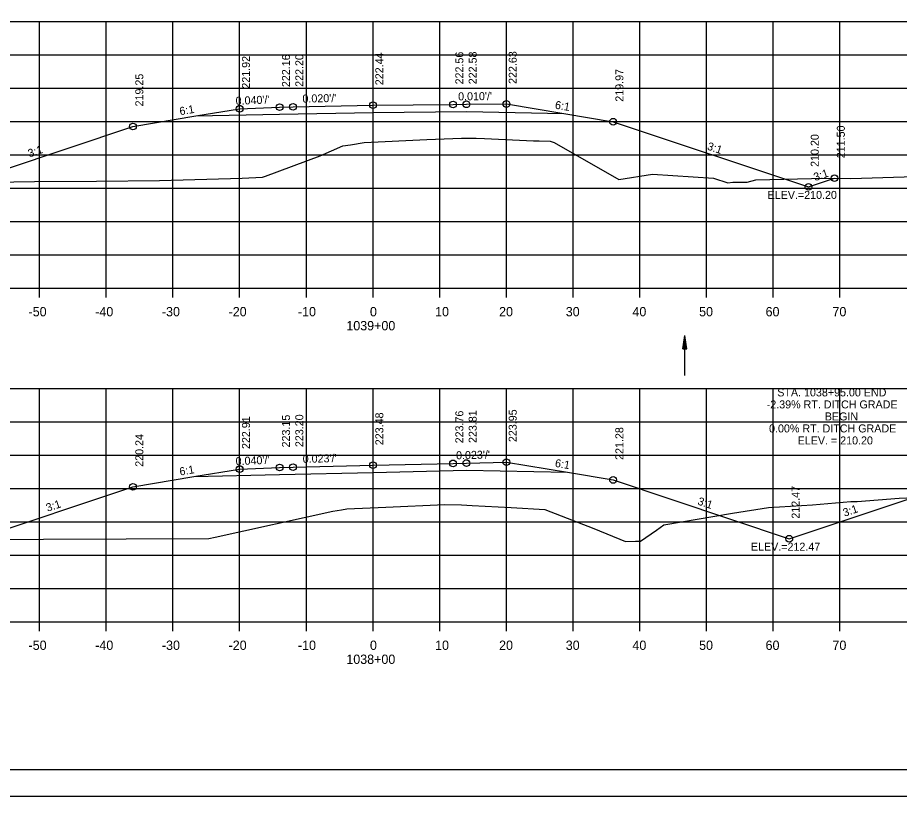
# Model space of a CAD drawing. Extents: x 1386544 to 1388153, y 379785 to 390999.
# Drawn here: x 1387306.4 to 1387438.6, y 386518.8 to 386635.6 of the extents above; entities that cross this region are included whole.
import ezdxf

# ---------------------------------------------------------------- set-up
doc = ezdxf.new("R2010")
doc.units = 0
for name, color, linetype in [('R_Alt Surface', 7, 'Continuous'), ('R_Axis', 7, 'Continuous'), ('R_Axis Annot', 7, 'Continuous'), ('R_Border', 7, 'Continuous'), ('R_Exist Surface', 7, 'Continuous'), ('R_Fin Surface', 7, 'Continuous'), ('R_Grid', 7, 'Continuous'), ('R_No Plot', 7, 'Continuous'), ('R_Water', 7, 'Continuous'), ('R_Xsect Elev', 7, 'Continuous'), ('R_Xsect Slope', 7, 'Continuous')]:
    doc.layers.add(name, color=color, linetype=linetype)

msp = doc.modelspace()

# ---------------------------------------------------------------- linework, layer by layer
at = {"layer": 'R_Alt Surface'}
for points in [[(1387333.1, 386620.82), (1387345.67, 386621.07), (1387359.67, 386621.35), (1387373.67, 386621.48), (1387388.27, 386621.19)], [(1387332.8, 386566.76), (1387345.67, 386567.06), (1387359.67, 386567.39), (1387373.67, 386567.72), (1387388.83, 386567.41)]]:
    msp.add_lwpolyline(points, dxfattribs=at)
at = {"layer": 'R_Axis'}
for p, q in [((1387209.67, 386594.99), (1387509.67, 386594.99)), ((1387309.67, 386593.59), (1387309.67, 386594.99)), ((1387319.67, 386593.59), (1387319.67, 386594.99)), ((1387329.67, 386593.59), (1387329.67, 386594.99)), ((1387339.67, 386593.59), (1387339.67, 386594.99)), ((1387349.67, 386593.59), (1387349.67, 386594.99)), ((1387359.67, 386593.59), (1387359.67, 386594.99)), ((1387369.67, 386593.59), (1387369.67, 386594.99)), ((1387379.67, 386593.59), (1387379.67, 386594.99)), ((1387389.67, 386593.59), (1387389.67, 386594.99)), ((1387399.67, 386593.59), (1387399.67, 386594.99)), ((1387409.67, 386593.59), (1387409.67, 386594.99)), ((1387419.67, 386593.59), (1387419.67, 386594.99)), ((1387429.67, 386593.59), (1387429.67, 386594.99)), ((1387209.67, 386544.99), (1387509.67, 386544.99)), ((1387309.67, 386543.59), (1387309.67, 386544.99)), ((1387319.67, 386543.59), (1387319.67, 386544.99)), ((1387329.67, 386543.59), (1387329.67, 386544.99)), ((1387339.67, 386543.59), (1387339.67, 386544.99)), ((1387349.67, 386543.59), (1387349.67, 386544.99)), ((1387359.67, 386543.59), (1387359.67, 386544.99)), ((1387369.67, 386543.59), (1387369.67, 386544.99)), ((1387379.67, 386543.59), (1387379.67, 386544.99)), ((1387389.67, 386543.59), (1387389.67, 386544.99)), ((1387399.67, 386543.59), (1387399.67, 386544.99)), ((1387409.67, 386543.59), (1387409.67, 386544.99)), ((1387419.67, 386543.59), (1387419.67, 386544.99)), ((1387429.67, 386543.59), (1387429.67, 386544.99))]:
    msp.add_line(p, q, dxfattribs=at)
at = {"layer": 'R_Border'}
msp.add_line((1387517.86, 386522.82), (1387201.68, 386522.82), dxfattribs=at)
at = {"layer": 'R_Exist Surface'}
for points in [[(1387299.61, 386610.85), (1387308.88, 386611.01), (1387318.2, 386611.03), (1387327.63, 386611.13), (1387340.04, 386611.52), (1387343.11, 386611.65), (1387343.55, 386611.78), (1387351.76, 386614.87), (1387355.12, 386616.35), (1387356.28, 386616.51), (1387358.33, 386616.87), (1387367.76, 386617.32), (1387372.94, 386617.52), (1387375.15, 386617.49), (1387376.41, 386617.44), (1387383.74, 386617.12), (1387384.57, 386617.11), (1387386.26, 386617.07), (1387386.83, 386616.84), (1387396.53, 386611.28), (1387401.61, 386612.1), (1387410.73, 386611.48), (1387412.87, 386610.82), (1387413.66, 386610.92), (1387415.79, 386610.9), (1387417.07, 386611.23), (1387427.53, 386611.51), (1387431.33, 386611.47), (1387442.53, 386611.8)], [(1387297.79, 386557.32), (1387335.06, 386557.49), (1387336.02, 386557.69), (1387353.63, 386561.57), (1387354.92, 386561.78), (1387355.72, 386561.96), (1387361.59, 386562.18), (1387370.46, 386562.59), (1387372.96, 386562.53), (1387374.56, 386562.46), (1387380.39, 386562.12), (1387385.43, 386561.82), (1387392.77, 386558.97), (1387397.53, 386557.05), (1387399.06, 386557.07), (1387399.79, 386557.07), (1387402.19, 386558.72), (1387403.3, 386559.53), (1387413.58, 386561.28), (1387418.97, 386562.15), (1387425.57, 386562.54), (1387431.33, 386563.06), (1387432.3, 386563.05), (1387438.58, 386563.52), (1387453.49, 386564.18)]]:
    msp.add_lwpolyline(points, dxfattribs=at)
at = {"layer": 'R_Fin Surface'}
for points in [[(1387290.52, 386610.85), (1387294.49, 386609.52), (1387323.67, 386619.25), (1387333.1, 386620.82), (1387339.67, 386621.91), (1387345.67, 386622.15), (1387347.67, 386622.19), (1387359.67, 386622.43), (1387371.67, 386622.55), (1387373.67, 386622.57), (1387379.67, 386622.62), (1387388.27, 386621.19), (1387395.67, 386619.96), (1387424.97, 386610.19), (1387428.88, 386611.49)], [(1387299.95, 386557.33), (1387323.67, 386565.24), (1387332.8, 386566.76), (1387339.67, 386567.9), (1387345.67, 386568.14), (1387347.67, 386568.19), (1387359.67, 386568.47), (1387371.67, 386568.75), (1387373.67, 386568.8), (1387379.67, 386568.94), (1387388.83, 386567.41), (1387395.67, 386566.27), (1387422.1, 386557.46), (1387440.54, 386563.61)]]:
    msp.add_lwpolyline(points, dxfattribs=at)
at = {"layer": 'R_Grid'}
for p, q in [((1387209.67, 386634.99), (1387509.67, 386634.99)), ((1387309.67, 386594.99), (1387309.67, 386634.99)), ((1387319.67, 386594.99), (1387319.67, 386634.99)), ((1387329.67, 386594.99), (1387329.67, 386634.99)), ((1387339.67, 386594.99), (1387339.67, 386634.99)), ((1387349.67, 386594.99), (1387349.67, 386634.99)), ((1387359.67, 386594.99), (1387359.67, 386634.99)), ((1387369.67, 386594.99), (1387369.67, 386634.99)), ((1387379.67, 386594.99), (1387379.67, 386634.99)), ((1387389.67, 386594.99), (1387389.67, 386634.99)), ((1387399.67, 386594.99), (1387399.67, 386634.99)), ((1387409.67, 386594.99), (1387409.67, 386634.99)), ((1387419.67, 386594.99), (1387419.67, 386634.99)), ((1387429.67, 386594.99), (1387429.67, 386634.99)), ((1387209.67, 386629.99), (1387509.67, 386629.99)), ((1387209.67, 386624.99), (1387509.67, 386624.99)), ((1387209.67, 386619.99), (1387509.67, 386619.99)), ((1387209.67, 386614.99), (1387509.67, 386614.99)), ((1387209.67, 386609.99), (1387509.67, 386609.99)), ((1387209.67, 386604.99), (1387509.67, 386604.99)), ((1387209.67, 386599.99), (1387509.67, 386599.99)), ((1387209.67, 386594.99), (1387509.67, 386594.99)), ((1387209.67, 386579.99), (1387509.67, 386579.99)), ((1387309.67, 386544.99), (1387309.67, 386579.99)), ((1387319.67, 386544.99), (1387319.67, 386579.99)), ((1387329.67, 386544.99), (1387329.67, 386579.99)), ((1387339.67, 386544.99), (1387339.67, 386579.99)), ((1387349.67, 386544.99), (1387349.67, 386579.99)), ((1387359.67, 386544.99), (1387359.67, 386579.99)), ((1387369.67, 386544.99), (1387369.67, 386579.99)), ((1387379.67, 386544.99), (1387379.67, 386579.99)), ((1387389.67, 386544.99), (1387389.67, 386579.99)), ((1387399.67, 386544.99), (1387399.67, 386579.99)), ((1387409.67, 386544.99), (1387409.67, 386579.99)), ((1387419.67, 386544.99), (1387419.67, 386579.99)), ((1387429.67, 386544.99), (1387429.67, 386579.99)), ((1387209.67, 386574.99), (1387509.67, 386574.99)), ((1387209.67, 386569.99), (1387509.67, 386569.99)), ((1387209.67, 386564.99), (1387509.67, 386564.99)), ((1387209.67, 386559.99), (1387509.67, 386559.99)), ((1387209.67, 386554.99), (1387509.67, 386554.99)), ((1387209.67, 386549.99), (1387509.67, 386549.99)), ((1387209.67, 386544.99), (1387509.67, 386544.99))]:
    msp.add_line(p, q, dxfattribs=at)
at = {"layer": 'R_No Plot'}
msp.add_line((1387189.28, 386518.85), (1387522.61, 386518.85), dxfattribs=at)
for points in [[(1387189.27, 386732.18), (1387522.61, 386732.18), (1387522.61, 386518.84), (1387189.27, 386518.84)], [(1387435.6, 386728.28), (1387455.22, 386728.28), (1387455.22, 386718.4), (1387471.33, 386718.4), (1387494.53, 386718.4), (1387494.53, 386694.07), (1387517.86, 386694.07), (1387517.86, 386522.82), (1387201.68, 386522.82), (1387201.68, 386728.28)]]:
    msp.add_lwpolyline(points, close=True, dxfattribs=at)
for centre in [(1387339.67, 386621.91), (1387345.67, 386622.15), (1387347.67, 386622.19), (1387359.67, 386622.43), (1387371.67, 386622.55), (1387373.67, 386622.57), (1387379.67, 386622.62), (1387323.67, 386619.25), (1387395.67, 386619.96), (1387428.88, 386611.49), (1387424.97, 386610.19), (1387379.67, 386568.94), (1387339.67, 386567.9), (1387345.67, 386568.14), (1387347.67, 386568.19), (1387359.67, 386568.47), (1387371.67, 386568.75), (1387373.67, 386568.8), (1387395.67, 386566.27), (1387323.67, 386565.24), (1387422.1, 386557.46)]:
    msp.add_circle(centre, 0.5, dxfattribs=at)
at = {"layer": 'R_Water'}
for p, q in [((1387406.15, 386585.93), (1387406.45, 386587.93)), ((1387406.15, 386585.93), (1387406.45, 386587.93)), ((1387406.45, 386581.93), (1387406.45, 386587.93)), ((1387406.75, 386585.93), (1387406.45, 386587.93)), ((1387406.75, 386585.93), (1387406.45, 386587.93)), ((1387406.2, 386585.93), (1387406.45, 386587.6)), ((1387406.2, 386585.93), (1387406.45, 386587.6)), ((1387406.25, 386585.93), (1387406.45, 386587.26)), ((1387406.25, 386585.93), (1387406.45, 386587.26)), ((1387406.3, 386585.93), (1387406.45, 386586.92)), ((1387406.3, 386585.93), (1387406.45, 386586.92)), ((1387406.7, 386585.93), (1387406.45, 386587.6)), ((1387406.7, 386585.93), (1387406.45, 386587.6)), ((1387406.65, 386585.93), (1387406.45, 386587.26)), ((1387406.65, 386585.93), (1387406.45, 386587.26)), ((1387406.6, 386585.93), (1387406.45, 386586.92)), ((1387406.6, 386585.93), (1387406.45, 386586.92)), ((1387406.15, 386585.93), (1387406.75, 386585.93)), ((1387406.15, 386585.93), (1387406.75, 386585.93)), ((1387406.35, 386585.93), (1387406.45, 386586.58)), ((1387406.35, 386585.93), (1387406.45, 386586.58)), ((1387406.4, 386585.93), (1387406.45, 386586.25)), ((1387406.4, 386585.93), (1387406.45, 386586.25)), ((1387406.54, 386585.93), (1387406.45, 386586.58)), ((1387406.54, 386585.93), (1387406.45, 386586.58)), ((1387406.49, 386585.93), (1387406.45, 386586.25)), ((1387406.49, 386585.93), (1387406.45, 386586.25))]:
    msp.add_line(p, q, dxfattribs=at)

# ---------------------------------------------------------------- texts
at = {"layer": 'R_Axis Annot'}
for s, p in [('-50', (1387308.01, 386590.79)), ('-40', (1387318.01, 386590.79)), ('-30', (1387328.01, 386590.79)), ('-20', (1387338.01, 386590.79)), ('-10', (1387348.41, 386590.79)), ('0', (1387359.21, 386590.79)), ('10', (1387368.98, 386590.79)), ('20', (1387378.58, 386590.79)), ('30', (1387388.58, 386590.79)), ('40', (1387398.58, 386590.79)), ('50', (1387408.58, 386590.79)), ('60', (1387418.55, 386590.79)), ('70', (1387428.58, 386590.79)), ('1039+00', (1387355.67, 386588.69)), ('-50', (1387308.01, 386540.79)), ('-40', (1387318.01, 386540.79)), ('-30', (1387328.01, 386540.79)), ('-20', (1387338.01, 386540.79)), ('-10', (1387348.41, 386540.79)), ('0', (1387359.21, 386540.79)), ('10', (1387368.98, 386540.79)), ('20', (1387378.58, 386540.79)), ('30', (1387388.58, 386540.79)), ('40', (1387398.58, 386540.79)), ('50', (1387408.58, 386540.79)), ('60', (1387418.55, 386540.79)), ('70', (1387428.58, 386540.79)), ('1038+00', (1387355.67, 386538.69))]:
    msp.add_text(s, height=1.4, dxfattribs=at).set_placement(p)
at = {"layer": 'R_Xsect Elev'}
for s, p in [('222.44', (1387361.22, 386625.43)), ('222.56', (1387373.22, 386625.55)), ('222.58', (1387375.22, 386625.57)), ('222.63', (1387381.22, 386625.62)), ('221.92', (1387341.22, 386624.91)), ('222.16', (1387347.22, 386625.15)), ('222.20', (1387349.22, 386625.19)), ('219.97', (1387397.22, 386622.96)), ('219.25', (1387325.22, 386622.25)), ('211.50', (1387430.43, 386614.49)), ('210.20', (1387426.52, 386613.19)), ('223.20', (1387349.22, 386571.19)), ('223.48', (1387361.22, 386571.47)), ('223.76', (1387373.22, 386571.75)), ('223.81', (1387375.22, 386571.8)), ('223.95', (1387381.22, 386571.94)), ('222.91', (1387341.22, 386570.9)), ('223.15', (1387347.22, 386571.14)), ('221.28', (1387397.22, 386569.27)), ('220.24', (1387325.22, 386568.24)), ('212.47', (1387423.65, 386560.46))]:
    msp.add_text(s, height=1.2, rotation=90, dxfattribs=at).set_placement(p)
for s, p in [('ELEV.=210.20', (1387418.85, 386608.39)), ('STA. 1038+95.00 END', (1387420.3, 386578.79)), ('-2.39% RT. DITCH GRADE', (1387418.72, 386576.99)), ('BEGIN', (1387427.43, 386575.19)), ('0.00% RT. DITCH GRADE', (1387419.07, 386573.39)), ('ELEV. = 210.20', (1387423.36, 386571.59)), ('ELEV.=212.47', (1387416.35, 386555.66))]:
    msp.add_text(s, height=1.2, dxfattribs=at).set_placement(p)
at = {"layer": 'R_Xsect Slope'}
for s, rotation, p in [("0.040'/'", 2.2906, (1387339.09, 386622.49)), ("0.020'/'", 1.1458, (1387349.1, 386622.82)), ("0.010'/'", 0.5476, (1387372.44, 386623.16)), ('6:1', 9.4623, (1387330.74, 386620.93)), ('6:1', 350.5377, (1387386.9, 386621.93)), ('3:1', 18.4349, (1387308.14, 386614.6)), ('3:1', 341.5651, (1387409.69, 386615.81)), ('3:1', 18.4349, (1387425.98, 386611.05)), ("0.040'/'", 2.2906, (1387339.09, 386568.48)), ("0.023'/'", 1.3431, (1387349.14, 386568.82)), ("0.023'/'", 1.3431, (1387372.14, 386569.36)), ('6:1', 9.4623, (1387330.74, 386566.92)), ('6:1', 350.5377, (1387386.9, 386568.24)), ('3:1', 18.4349, (1387310.86, 386561.49)), ('3:1', 341.5651, (1387408.26, 386562.6)), ('3:1', 18.4349, (1387430.38, 386560.75))]:
    msp.add_text(s, height=1.2, rotation=rotation, dxfattribs=at).set_placement(p)

doc.saveas('drawing.dxf')
